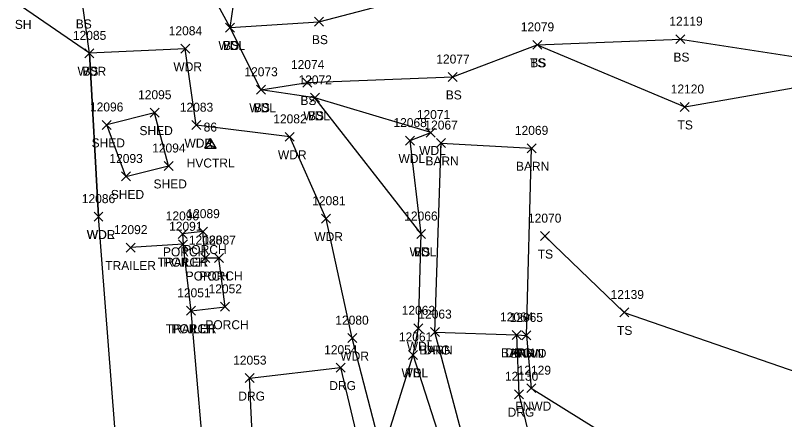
# Model space of a CAD drawing. Extents: x 1482574 to 1485769, y 580696 to 595649.
# Drawn here: x 1482577.1 to 1482748.5, y 583660.6 to 583750.6 of the extents above; entities that cross this region are included whole.
import ezdxf

# ---------------------------------------------------------------- set-up
doc = ezdxf.new("R2010")
doc.units = 0
for name, color, linetype in [('C_A', 7, 'Continuous'), ('C_I', 7, 'Continuous'), ('CPSM', 7, 'Continuous'), ('L_A', 7, 'Continuous'), ('L_I', 7, 'Continuous'), ('L_TIC', 7, 'Continuous'), ('LAWA', 7, 'Continuous'), ('LBC', 7, 'Continuous'), ('LBF', 7, 'Continuous'), ('LELB', 7, 'Continuous'), ('LFNC', 7, 'Continuous'), ('LSOGP', 7, 'Continuous'), ('R_A', 7, 'Continuous'), ('R_I', 7, 'Continuous'), ('R_TIC', 7, 'Continuous'), ('RDG', 7, 'Continuous')]:
    doc.layers.add(name, color=color, linetype=linetype)

msp = doc.modelspace()

# ---------------------------------------------------------------- linework, layer by layer
at = {"layer": 'CPSM'}
for p, q in [((1482619.29, 583721.05), (1482620.54, 583723.21)), ((1482621.79, 583721.05), (1482620.54, 583723.21)), ((1482620.54, 583721.77), (1482620.54, 583723.21)), ((1482619.29, 583721.05), (1482620.54, 583721.77)), ((1482620.54, 583721.77), (1482620.54, 583721.77)), ((1482620.54, 583721.77), (1482621.79, 583721.05)), ((1482619.29, 583721.05), (1482621.79, 583721.05))]:
    msp.add_line(p, q, dxfattribs=at)
at = {"layer": 'L_TIC'}
for points in [[(1482623.91, 583746.94), (1482625.91, 583748.94)], [(1482625.91, 583746.94), (1482623.91, 583748.94)], [(1482623.91, 583746.94), (1482625.91, 583748.94)], [(1482625.91, 583746.94), (1482623.91, 583748.94)], [(1482623.91, 583746.94), (1482625.91, 583748.94)], [(1482625.91, 583746.94), (1482623.91, 583748.94)], [(1482643.7, 583748.24), (1482645.7, 583750.24)], [(1482645.7, 583748.24), (1482643.7, 583750.24)], [(1482724.25, 583744.35), (1482726.25, 583746.35)], [(1482726.25, 583744.35), (1482724.25, 583746.35)], [(1482613.92, 583742.22), (1482615.92, 583744.22)], [(1482615.92, 583742.22), (1482613.92, 583744.22)], [(1482692.36, 583743.09), (1482694.36, 583745.09)], [(1482694.36, 583743.09), (1482692.36, 583745.09)], [(1482692.36, 583743.09), (1482694.36, 583745.09)], [(1482694.36, 583743.09), (1482692.36, 583745.09)], [(1482592.57, 583741.2), (1482594.57, 583743.2)], [(1482594.57, 583741.2), (1482592.57, 583743.2)], [(1482592.57, 583741.2), (1482594.57, 583743.2)], [(1482594.57, 583741.2), (1482592.57, 583743.2)], [(1482673.53, 583735.93), (1482675.53, 583737.93)], [(1482675.53, 583735.93), (1482673.53, 583737.93)], [(1482630.77, 583733.09), (1482632.77, 583735.09)], [(1482632.77, 583733.09), (1482630.77, 583735.09)], [(1482630.77, 583733.09), (1482632.77, 583735.09)], [(1482632.77, 583733.09), (1482630.77, 583735.09)], [(1482641.15, 583734.69), (1482643.15, 583736.69)], [(1482643.15, 583734.69), (1482641.15, 583736.69)], [(1482642.83, 583731.29), (1482644.83, 583733.29)], [(1482644.83, 583731.29), (1482642.83, 583733.29)], [(1482642.83, 583731.29), (1482644.83, 583733.29)], [(1482644.83, 583731.29), (1482642.83, 583733.29)], [(1482607.09, 583727.98), (1482609.09, 583729.98)], [(1482609.09, 583727.98), (1482607.09, 583729.98)], [(1482725.2, 583729.25), (1482727.2, 583731.25)], [(1482727.2, 583729.25), (1482725.2, 583731.25)], [(1482596.43, 583725.25), (1482598.43, 583727.25)], [(1482598.43, 583725.25), (1482596.43, 583727.25)], [(1482596.43, 583725.25), (1482598.43, 583727.25)], [(1482598.43, 583725.25), (1482596.43, 583727.25)], [(1482616.39, 583725.2), (1482618.39, 583727.2)], [(1482618.39, 583725.2), (1482616.39, 583727.2)], [(1482668.63, 583723.56), (1482670.63, 583725.56)], [(1482670.63, 583723.56), (1482668.63, 583725.56)], [(1482637.21, 583722.6), (1482639.21, 583724.6)], [(1482639.21, 583722.6), (1482637.21, 583724.6)], [(1482664.03, 583721.76), (1482666.03, 583723.76)], [(1482666.03, 583721.76), (1482664.03, 583723.76)], [(1482670.93, 583721.22), (1482672.93, 583723.22)], [(1482672.93, 583721.22), (1482670.93, 583723.22)], [(1482691.09, 583720.04), (1482693.09, 583722.04)], [(1482693.09, 583720.04), (1482691.09, 583722.04)], [(1482691.09, 583720.04), (1482693.09, 583722.04)], [(1482693.09, 583720.04), (1482691.09, 583722.04)], [(1482610.23, 583716.11), (1482612.23, 583718.11)], [(1482612.23, 583716.11), (1482610.23, 583718.11)], [(1482600.7, 583713.77), (1482602.7, 583715.77)], [(1482602.7, 583713.77), (1482600.7, 583715.77)], [(1482600.7, 583713.77), (1482602.7, 583715.77)], [(1482602.7, 583713.77), (1482600.7, 583715.77)], [(1482594.6, 583704.83), (1482596.6, 583706.83)], [(1482596.6, 583704.83), (1482594.6, 583706.83)], [(1482594.6, 583704.83), (1482596.6, 583706.83)], [(1482596.6, 583704.83), (1482594.6, 583706.83)], [(1482645.32, 583704.37), (1482647.32, 583706.37)], [(1482647.32, 583704.37), (1482645.32, 583706.37)], [(1482613.34, 583700.98), (1482615.34, 583702.98)], [(1482615.34, 583700.98), (1482613.34, 583702.98)], [(1482617.86, 583701.49), (1482619.86, 583703.49)], [(1482619.86, 583701.49), (1482617.86, 583703.49)], [(1482666.49, 583700.96), (1482668.49, 583702.96)], [(1482668.49, 583700.96), (1482666.49, 583702.96)], [(1482666.49, 583700.96), (1482668.49, 583702.96)], [(1482668.49, 583700.96), (1482666.49, 583702.96)], [(1482694.05, 583700.49), (1482696.05, 583702.49)], [(1482696.05, 583700.49), (1482694.05, 583702.49)], [(1482601.74, 583697.93), (1482603.74, 583699.93)], [(1482603.74, 583697.93), (1482601.74, 583699.93)], [(1482613.43, 583698.67), (1482615.43, 583700.67)], [(1482615.43, 583698.67), (1482613.43, 583700.67)], [(1482613.43, 583698.67), (1482615.43, 583700.67)], [(1482615.43, 583698.67), (1482613.43, 583700.67)], [(1482618.4, 583695.6), (1482620.4, 583697.6)], [(1482620.4, 583695.6), (1482618.4, 583697.6)], [(1482621.44, 583695.61), (1482623.44, 583697.61)], [(1482623.44, 583695.61), (1482621.44, 583697.61)], [(1482615.24, 583683.86), (1482617.24, 583685.86)], [(1482617.24, 583683.86), (1482615.24, 583685.86)], [(1482615.24, 583683.86), (1482617.24, 583685.86)], [(1482617.24, 583683.86), (1482615.24, 583685.86)], [(1482622.79, 583684.75), (1482624.79, 583686.75)], [(1482624.79, 583684.75), (1482622.79, 583686.75)], [(1482711.72, 583683.48), (1482713.72, 583685.48)], [(1482713.72, 583683.48), (1482711.72, 583685.48)], [(1482665.87, 583679.96), (1482667.87, 583681.96)], [(1482667.87, 583679.96), (1482665.87, 583681.96)], [(1482669.57, 583679.12), (1482671.57, 583681.12)], [(1482671.57, 583679.12), (1482669.57, 583681.12)], [(1482669.57, 583679.12), (1482671.57, 583681.12)], [(1482671.57, 583679.12), (1482669.57, 583681.12)], [(1482687.76, 583678.48), (1482689.76, 583680.48)], [(1482689.76, 583678.48), (1482687.76, 583680.48)], [(1482689.92, 583678.38), (1482691.92, 583680.38)], [(1482691.92, 583678.38), (1482689.92, 583680.38)], [(1482689.92, 583678.38), (1482691.92, 583680.38)], [(1482691.92, 583678.38), (1482689.92, 583680.38)], [(1482651.12, 583677.77), (1482653.12, 583679.77)], [(1482653.12, 583677.77), (1482651.12, 583679.77)], [(1482664.68, 583674.04), (1482666.68, 583676.04)], [(1482666.68, 583674.04), (1482664.68, 583676.04)], [(1482664.68, 583674.04), (1482666.68, 583676.04)], [(1482666.68, 583674.04), (1482664.68, 583676.04)], [(1482691.01, 583666.62), (1482693.01, 583668.62)], [(1482693.01, 583666.62), (1482691.01, 583668.62)]]:
    msp.add_lwpolyline(points, dxfattribs=at)
at = {"layer": 'LAWA'}
for points in [[(1482658.79, 583653.01), (1482665.68, 583675.04), (1482666.87, 583680.96), (1482667.49, 583701.96), (1482665.03, 583722.76), (1482669.63, 583724.56), (1482643.83, 583732.29), (1482631.77, 583734.09), (1482624.91, 583747.94), (1482626.42, 583758.1), (1482646.57, 583758.04)], [(1482658.79, 583653.01), (1482652.12, 583678.77), (1482646.32, 583705.37), (1482638.21, 583723.6), (1482617.39, 583726.2), (1482614.92, 583743.22), (1482593.57, 583742.2), (1482595.6, 583705.83)], [(1482598.33, 583629.74), (1482599.76, 583642.74), (1482599.99, 583649.37), (1482595.6, 583705.83)]]:
    msp.add_lwpolyline(points, dxfattribs=at)
at = {"layer": 'LBC'}
for points in [[(1482601.7, 583714.77), (1482611.23, 583717.11), (1482608.09, 583728.98), (1482597.43, 583726.25)], [(1482601.7, 583714.77), (1482597.43, 583726.25)], [(1482670.57, 583680.12), (1482671.93, 583722.22), (1482692.09, 583721.04)], [(1482670.57, 583680.12), (1482688.76, 583679.48), (1482690.92, 583679.38), (1482692.09, 583721.04)], [(1482608.21, 583641.66), (1482619.85, 583642.81), (1482616.24, 583684.86), (1482614.43, 583699.67), (1482602.74, 583698.93)]]:
    msp.add_lwpolyline(points, dxfattribs=at)
at = {"layer": 'LBF'}
msp.add_lwpolyline([(1482616.24, 583684.86), (1482623.79, 583685.75), (1482622.44, 583696.61), (1482619.4, 583696.6), (1482618.86, 583702.49), (1482614.34, 583701.98), (1482614.43, 583699.67)], dxfattribs=at)
at = {"layer": 'LELB'}
for points in [[(1482593.57, 583742.2), (1482592.09, 583752.74), (1482589.29, 583769.24), (1482577.29, 583778.27)], [(1482624.91, 583747.94), (1482610.9, 583773.75)], [(1482624.91, 583747.94), (1482644.7, 583749.24), (1482679.42, 583758.33), (1482712.53, 583770.39), (1482723.02, 583760.34), (1482753.93, 583756.86)], [(1482631.77, 583734.09), (1482642.15, 583735.69), (1482674.53, 583736.93), (1482693.36, 583744.09), (1482725.25, 583745.35), (1482751.3, 583741.35), (1482785.33, 583739.45), (1482832.92, 583727.67), (1482872.38, 583715.87), (1482925.66, 583699.29), (1482961.21, 583684.39), (1482977.54, 583663.27)], [(1482693.36, 583744.09), (1482726.2, 583730.25), (1482752.08, 583734.83), (1482783.99, 583736.05), (1482832.7, 583724.8), (1482871.74, 583713.41), (1482927.54, 583691.3), (1482963.28, 583665.68), (1482985.39, 583638.72), (1483019.29, 583636.93), (1483075.47, 583645.23), (1483111.09, 583648.77), (1483168.41, 583642.8), (1483210.26, 583617.48), (1483249.85, 583606.69), (1483286.7, 583605.78), (1483319.69, 583604.62), (1483362.38, 583602.89), (1483387.32, 583607.94), (1483424.01, 583591), (1483458.93, 583593.68), (1483475.33, 583581.68)], [(1482667.49, 583701.96), (1482643.83, 583732.29)], [(1482695.05, 583701.49), (1482712.72, 583684.48), (1482755.49, 583669.7), (1482798.85, 583668), (1482835.1, 583639.67), (1482883.62, 583619.21), (1482935.01, 583608.59), (1482970.08, 583598.64)], [(1482663.36, 583644.74), (1482672.51, 583653.79), (1482665.68, 583675.04)]]:
    msp.add_lwpolyline(points, dxfattribs=at)
at = {"layer": 'LFNC'}
msp.add_lwpolyline([(1482690.92, 583679.38), (1482692.01, 583667.62), (1482717.2, 583651.92), (1482715.89, 583629.09)], dxfattribs=at)
at = {"layer": 'LSOGP'}
msp.add_lwpolyline([(1482645.38, 583529.09), (1482617.02, 583551.99), (1482613.11, 583576.39), (1482602.68, 583608.17), (1482598.33, 583629.74), (1482599.76, 583642.74), (1482599.99, 583649.37), (1482595.6, 583705.83), (1482593.57, 583742.2), (1482578.47, 583752.64), (1482577.29, 583778.28), (1482590.13, 583791.03), (1482603.72, 583802.45), (1482624.36, 583828.83), (1482673.16, 583862.27)], dxfattribs=at)
at = {"layer": 'R_TIC'}
for points in [[(1482669.57, 583679.12), (1482671.57, 583681.12)], [(1482671.57, 583679.12), (1482669.57, 583681.12)], [(1482687.76, 583678.48), (1482689.76, 583680.48)], [(1482689.76, 583678.48), (1482687.76, 583680.48)], [(1482648.54, 583671.19), (1482650.54, 583673.19)], [(1482650.54, 583671.19), (1482648.54, 583673.19)], [(1482628.27, 583668.86), (1482630.27, 583670.86)], [(1482630.27, 583668.86), (1482628.27, 583670.86)], [(1482688.26, 583665.27), (1482690.26, 583667.27)], [(1482690.26, 583665.27), (1482688.26, 583667.27)]]:
    msp.add_lwpolyline(points, dxfattribs=at)
at = {"layer": 'RDG'}
for points in [[(1482679.03, 583641.05), (1482677.24, 583654.97), (1482670.57, 583680.12)], [(1482688.76, 583679.48), (1482689.26, 583666.27), (1482696.76, 583635.89)], [(1482716.44, 583533.52), (1482712.78, 583552.39), (1482701.72, 583594.92), (1482696.73, 583608.13), (1482687.41, 583619.18), (1482674.35, 583625.41), (1482652.28, 583627.34), (1482638.32, 583628.18), (1482637.57, 583625.83), (1482637.65, 583624.49), (1482637.71, 583621.76), (1482628.62, 583623.2), (1482628.52, 583626.36), (1482631.46, 583632.35), (1482629.48, 583643.26), (1482630, 583654.47), (1482629.27, 583669.86), (1482649.54, 583672.19), (1482655.22, 583648.23), (1482663.36, 583644.74), (1482679.03, 583641.05), (1482696.76, 583635.89), (1482703.96, 583617.42)]]:
    msp.add_lwpolyline(points, dxfattribs=at)

# ---------------------------------------------------------------- texts
at = {"layer": 'C_A'}
msp.add_text('HVCTRL', height=2, dxfattribs=at).set_placement((1482615.24, 583716.77))
at = {"layer": 'C_I'}
msp.add_text('86', height=2, dxfattribs=at).set_placement((1482619.03, 583724.77))
at = {"layer": 'L_A'}
for s, p in [('SH', (1482576.96, 583747.64)), ('BS', (1482590.53, 583747.74)), ('BS', (1482643.15, 583744.24)), ('WDL', (1482622.32, 583742.94)), ('BS', (1482623.35, 583742.94)), ('BS', (1482623.35, 583742.94)), ('BS', (1482723.69, 583740.35)), ('WDR', (1482612.28, 583738.22)), ('TS', (1482691.77, 583739.09)), ('BS', (1482691.8, 583739.09)), ('WDR', (1482590.93, 583737.2)), ('BS', (1482592.01, 583737.2)), ('BS', (1482672.97, 583731.93)), ('BS', (1482640.59, 583730.69)), ('WDL', (1482629.19, 583729.09)), ('BS', (1482630.21, 583729.09)), ('WDL', (1482641.25, 583727.29)), ('BS', (1482642.27, 583727.29)), ('TS', (1482724.61, 583725.25)), ('SHED', (1482604.73, 583723.98)), ('SHED', (1482594.06, 583721.25)), ('SHED', (1482594.06, 583721.25)), ('WDR', (1482614.75, 583721.2)), ('WDL', (1482667.04, 583719.56)), ('WDR', (1482635.57, 583718.6)), ('WDL', (1482662.44, 583717.76)), ('BARN', (1482668.44, 583717.22)), ('BARN', (1482688.61, 583716.04)), ('BARN', (1482688.61, 583716.04)), ('SHED', (1482607.86, 583712.11)), ('SHED', (1482598.34, 583709.77)), ('SHED', (1482598.34, 583709.77)), ('WDR', (1482592.97, 583700.83)), ('WDL', (1482593.02, 583700.83)), ('WDR', (1482643.68, 583700.37)), ('PORCH', (1482614.49, 583697.49)), ('PORCH', (1482609.96, 583696.98)), ('WDL', (1482664.91, 583696.96)), ('BS', (1482665.93, 583696.96)), ('TS', (1482693.46, 583696.49)), ('TRAILER', (1482597.1, 583693.93)), ('TRAILER', (1482608.78, 583694.67)), ('PORCH', (1482610.05, 583694.67)), ('PORCH', (1482615.02, 583691.6)), ('PORCH', (1482618.06, 583691.61)), ('PORCH', (1482619.41, 583680.75)), ('TRAILER', (1482610.59, 583679.86)), ('PORCH', (1482611.86, 583679.86)), ('TS', (1482711.13, 583679.48)), ('WDL', (1482664.28, 583675.96)), ('BARN', (1482667.09, 583675.12)), ('BARN', (1482667.09, 583675.12)), ('WDR', (1482649.48, 583673.77)), ('BARN', (1482685.27, 583674.48)), ('FNWD', (1482687.38, 583674.38)), ('BARN', (1482687.43, 583674.38)), ('WDL', (1482663.1, 583670.04)), ('TS', (1482664.09, 583670.04)), ('FNWD', (1482688.47, 583662.62))]:
    msp.add_text(s, height=2, dxfattribs=at).set_placement(p)
at = {"layer": 'L_I'}
for s, p in [('12079', (1482689.68, 583747.09)), ('12079', (1482689.68, 583747.09)), ('12119', (1482722.78, 583748.35)), ('12085', (1482589.9, 583745.2)), ('12085', (1482589.9, 583745.2)), ('12084', (1482611.25, 583746.22)), ('12077', (1482670.86, 583739.93)), ('12074', (1482638.48, 583738.69)), ('12073', (1482628.1, 583737.09)), ('12073', (1482628.1, 583737.09)), ('12072', (1482640.16, 583735.29)), ('12072', (1482640.16, 583735.29)), ('12120', (1482723.09, 583733.25)), ('12095', (1482604.42, 583731.98)), ('12096', (1482593.7, 583729.25)), ('12096', (1482593.7, 583729.25)), ('12083', (1482613.72, 583729.2)), ('12082', (1482634.54, 583726.6)), ('12071', (1482666.52, 583727.56)), ('12068', (1482661.31, 583725.76)), ('12067', (1482668.21, 583725.22)), ('12069', (1482688.37, 583724.04)), ('12069', (1482688.37, 583724.04)), ('12094', (1482607.56, 583720.11)), ('12093', (1482598.03, 583717.77)), ('12093', (1482598.03, 583717.77)), ('12086', (1482591.88, 583708.83)), ('12086', (1482591.88, 583708.83)), ('12081', (1482643.21, 583708.37)), ('12090', (1482610.58, 583704.98)), ('12089', (1482615.19, 583705.49)), ('12066', (1482663.72, 583704.96)), ('12066', (1482663.72, 583704.96)), ('12070', (1482691.29, 583704.49)), ('12091', (1482611.33, 583702.67)), ('12091', (1482611.33, 583702.67)), ('12092', (1482599.07, 583701.93)), ('12088', (1482615.73, 583699.6)), ('12087', (1482618.77, 583699.61)), ('12052', (1482620.12, 583688.75)), ('12051', (1482613.14, 583687.86)), ('12051', (1482613.14, 583687.86)), ('12139', (1482709.69, 583687.48)), ('12062', (1482663.15, 583683.96)), ('12080', (1482648.36, 583681.77)), ('12063', (1482666.86, 583683.12)), ('12063', (1482666.86, 583683.12)), ('12064', (1482685.05, 583682.48)), ('12065', (1482687.2, 583682.38)), ('12065', (1482687.2, 583682.38)), ('12061', (1482662.53, 583678.04)), ('12061', (1482662.53, 583678.04)), ('12129', (1482688.98, 583670.62))]:
    msp.add_text(s, height=2, dxfattribs=at).set_placement(p)
at = {"layer": 'R_A'}
for p in [(1482668.06, 583675.12), (1482686.25, 583674.48), (1482647.02, 583667.19), (1482626.76, 583664.86), (1482686.75, 583661.27)]:
    msp.add_text('DRG', height=2, dxfattribs=at).set_placement(p)
at = {"layer": 'R_I'}
for s, p in [('12063', (1482666.86, 583683.12)), ('12064', (1482685.05, 583682.48)), ('12054', (1482645.87, 583675.19)), ('12053', (1482625.6, 583672.86)), ('12130', (1482686.15, 583669.27))]:
    msp.add_text(s, height=2, dxfattribs=at).set_placement(p)

doc.saveas('drawing.dxf')
